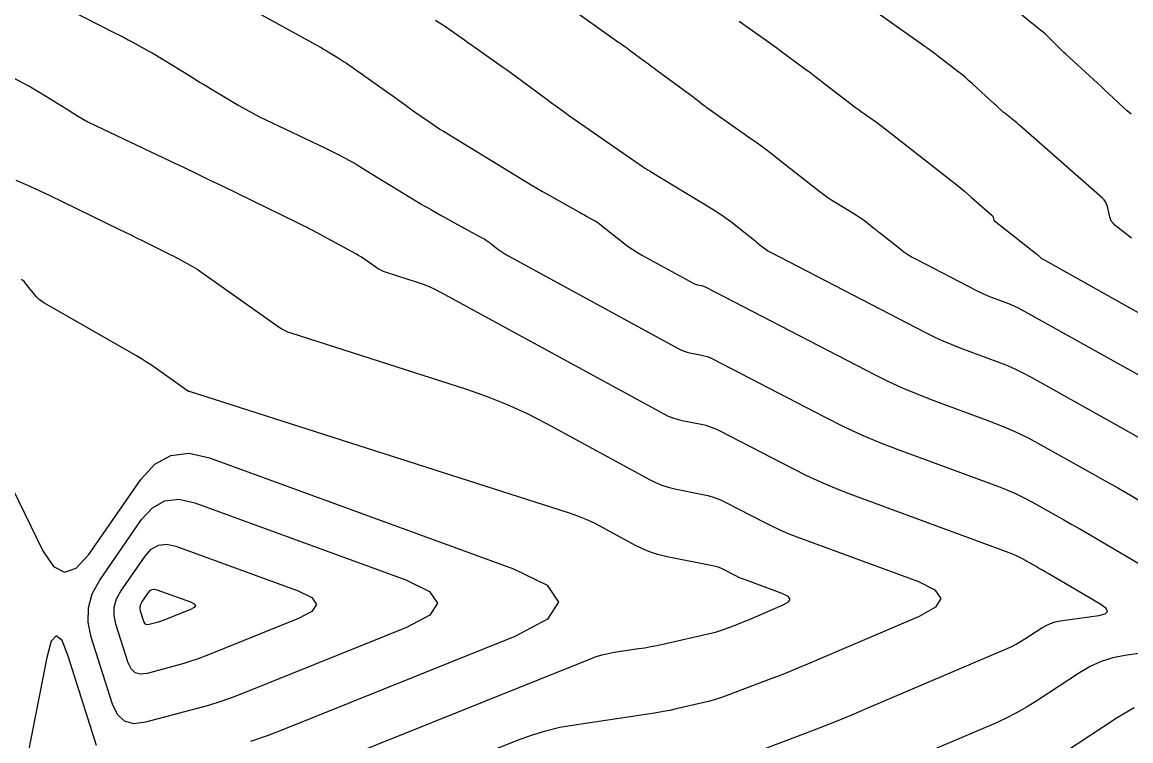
# Model space of a CAD drawing. Extents: x 1354696 to 1366163, y 660729 to 670380.
# Drawn here: x 1361777 to 1361830, y 664835 to 664869.3 of the extents above; entities that cross this region are included whole.
import ezdxf

# ---------------------------------------------------------------- set-up
doc = ezdxf.new("R2010")
doc.units = 0
doc.layers.add('R_Contours', color=7, linetype='Continuous')

msp = doc.modelspace()

# ---------------------------------------------------------------- linework, layer by layer
at = {"layer": 'R_Contours'}
for points in [[(1361830.014, 664864.933), (1361829.831, 664865.094), (1361829.652, 664865.259), (1361828.94, 664865.925), (1361828.762, 664866.092), (1361828.583, 664866.258), (1361828.404, 664866.423), (1361828.225, 664866.588), (1361826.902, 664867.799), (1361826.801, 664867.893), (1361826.701, 664867.988), (1361826.603, 664868.083), (1361826.505, 664868.181), (1361826.117, 664868.571), (1361826.018, 664868.667), (1361825.918, 664868.761), (1361825.815, 664868.852), (1361825.709, 664868.94), (1361823.164, 664871.012)], [(1361778.235, 664870.486), (1361781.518, 664868.799), (1361781.712, 664868.699), (1361781.905, 664868.597), (1361782.097, 664868.494), (1361782.288, 664868.391), (1361783.053, 664867.972), (1361783.243, 664867.866), (1361783.432, 664867.758), (1361783.619, 664867.647), (1361783.805, 664867.533), (1361784.993, 664866.795), (1361785.253, 664866.635), (1361785.514, 664866.475), (1361785.776, 664866.317), (1361786.038, 664866.16), (1361787.39, 664865.354), (1361787.704, 664865.171), (1361788.023, 664864.996), (1361788.346, 664864.828), (1361788.673, 664864.668), (1361791.495, 664863.327), (1361792, 664863.079), (1361792.499, 664862.817), (1361792.99, 664862.543), (1361793.475, 664862.255), (1361796.132, 664860.63), (1361796.246, 664860.561), (1361796.361, 664860.493), (1361796.476, 664860.427), (1361796.592, 664860.361), (1361797.057, 664860.1), (1361797.173, 664860.035), (1361797.29, 664859.971), (1361797.406, 664859.906), (1361797.523, 664859.842), (1361799.033, 664859.019), (1361799.132, 664858.963), (1361799.227, 664858.903), (1361799.32, 664858.838), (1361799.411, 664858.77), (1361799.767, 664858.488), (1361799.857, 664858.42), (1361799.95, 664858.355), (1361800.046, 664858.295), (1361800.144, 664858.238), (1361808.415, 664853.728), (1361808.539, 664853.666), (1361808.668, 664853.614), (1361808.8, 664853.572), (1361808.936, 664853.54), (1361809.485, 664853.431), (1361809.621, 664853.399), (1361809.754, 664853.358), (1361809.883, 664853.308), (1361810.009, 664853.248), (1361815.371, 664850.473), (1361816.25, 664850.035), (1361817.142, 664849.625), (1361818.047, 664849.242), (1361818.963, 664848.887), (1361823.676, 664847.146), (1361824.084, 664846.986), (1361824.486, 664846.81), (1361824.88, 664846.619), (1361825.266, 664846.413), (1361826.8, 664845.556), (1361827.182, 664845.341), (1361827.564, 664845.123), (1361827.944, 664844.903), (1361828.323, 664844.682), (1361834.569, 664841)], [(1361788.15, 664869.855), (1361791.221, 664868.175), (1361791.252, 664868.158), (1361791.283, 664868.14), (1361791.313, 664868.123), (1361791.343, 664868.104), (1361791.463, 664868.03), (1361791.493, 664868.011), (1361791.523, 664867.993), (1361791.553, 664867.975), (1361791.583, 664867.957), (1361792.129, 664867.631), (1361792.229, 664867.57), (1361792.328, 664867.507), (1361792.426, 664867.442), (1361792.523, 664867.375), (1361794.708, 664865.837), (1361794.793, 664865.776), (1361794.877, 664865.716), (1361794.961, 664865.655), (1361795.045, 664865.593), (1361795.379, 664865.345), (1361795.462, 664865.283), (1361795.546, 664865.222), (1361795.631, 664865.162), (1361795.716, 664865.102), (1361796.505, 664864.551), (1361796.666, 664864.441), (1361796.828, 664864.333), (1361796.992, 664864.227), (1361797.158, 664864.124), (1361801.072, 664861.731), (1361801.347, 664861.565), (1361801.623, 664861.401), (1361801.901, 664861.24), (1361802.18, 664861.081), (1361803.706, 664860.226), (1361803.784, 664860.183), (1361803.863, 664860.139), (1361803.941, 664860.096), (1361804.019, 664860.053), (1361804.333, 664859.882), (1361804.411, 664859.838), (1361804.486, 664859.79), (1361804.56, 664859.739), (1361804.631, 664859.685), (1361805.767, 664858.786), (1361805.983, 664858.623), (1361806.205, 664858.469), (1361806.433, 664858.325), (1361806.668, 664858.19), (1361809.118, 664856.854), (1361809.162, 664856.832), (1361809.206, 664856.814), (1361809.252, 664856.8), (1361809.298, 664856.789), (1361809.488, 664856.751), (1361809.535, 664856.74), (1361809.581, 664856.726), (1361809.626, 664856.709), (1361809.669, 664856.688), (1361817.782, 664852.49), (1361818.428, 664852.168), (1361819.083, 664851.867), (1361819.747, 664851.586), (1361820.42, 664851.325), (1361823.169, 664850.309), (1361823.821, 664850.054), (1361824.462, 664849.774), (1361825.091, 664849.469), (1361825.709, 664849.139), (1361828.157, 664847.771), (1361828.768, 664847.427), (1361829.376, 664847.079), (1361829.983, 664846.729), (1361830.588, 664846.374)], [(1361803.043, 664870.145), (1361805.546, 664868.37), (1361805.588, 664868.341), (1361805.629, 664868.312), (1361805.67, 664868.283), (1361805.711, 664868.254), (1361805.875, 664868.138), (1361805.916, 664868.109), (1361805.957, 664868.079), (1361805.998, 664868.05), (1361806.038, 664868.02), (1361806.809, 664867.447), (1361806.951, 664867.342), (1361807.093, 664867.237), (1361807.235, 664867.131), (1361807.377, 664867.026), (1361809.021, 664865.812), (1361809.091, 664865.759), (1361809.161, 664865.707), (1361809.231, 664865.654), (1361809.3, 664865.601), (1361809.576, 664865.387), (1361809.646, 664865.334), (1361809.716, 664865.281), (1361809.787, 664865.23), (1361809.858, 664865.179), (1361811.804, 664863.812), (1361812.151, 664863.565), (1361812.494, 664863.314), (1361812.833, 664863.057), (1361813.169, 664862.796), (1361815.154, 664861.233), (1361815.336, 664861.094), (1361815.523, 664860.96), (1361815.714, 664860.833), (1361815.908, 664860.711), (1361816.891, 664860.118), (1361816.989, 664860.057), (1361817.085, 664859.992), (1361817.179, 664859.925), (1361817.27, 664859.855), (1361817.633, 664859.567), (1361817.724, 664859.495), (1361817.815, 664859.423), (1361817.906, 664859.351), (1361817.996, 664859.279), (1361818.959, 664858.514), (1361819.153, 664858.368), (1361819.353, 664858.231), (1361819.56, 664858.104), (1361819.773, 664857.988), (1361822.604, 664856.522), (1361822.782, 664856.434), (1361822.963, 664856.35), (1361823.146, 664856.273), (1361823.332, 664856.201), (1361824.08, 664855.925), (1361824.266, 664855.852), (1361824.448, 664855.772), (1361824.627, 664855.686), (1361824.802, 664855.592), (1361830.934, 664852.164)], [(1361830.038, 664859.014), (1361829.242, 664859.643), (1361829.153, 664859.725), (1361829.082, 664859.818), (1361829.029, 664859.923), (1361828.993, 664860.038), (1361828.883, 664860.521), (1361828.847, 664860.637), (1361828.795, 664860.743), (1361828.726, 664860.839), (1361828.642, 664860.926), (1361824.712, 664864.384), (1361824.633, 664864.452), (1361824.554, 664864.519), (1361824.474, 664864.585), (1361824.393, 664864.65), (1361823.992, 664864.965), (1361823.948, 664865.001), (1361823.905, 664865.037), (1361823.863, 664865.074), (1361823.822, 664865.112), (1361823.658, 664865.265), (1361823.617, 664865.304), (1361823.576, 664865.342), (1361823.534, 664865.38), (1361823.493, 664865.418), (1361822.418, 664866.402), (1361822.251, 664866.552), (1361822.081, 664866.699), (1361821.907, 664866.842), (1361821.731, 664866.981), (1361820.761, 664867.731), (1361820.712, 664867.769), (1361820.664, 664867.806), (1361820.614, 664867.843), (1361820.565, 664867.88), (1361820.367, 664868.026), (1361820.317, 664868.063), (1361820.268, 664868.099), (1361820.218, 664868.135), (1361820.168, 664868.17), (1361817.659, 664869.947)], [(1361796.788, 664869.433), (1361796.964, 664869.321), (1361797.138, 664869.207), (1361797.311, 664869.09), (1361797.482, 664868.971), (1361798.163, 664868.488), (1361798.333, 664868.368), (1361798.503, 664868.247), (1361798.673, 664868.127), (1361798.844, 664868.007), (1361799.939, 664867.235), (1361800.178, 664867.066), (1361800.416, 664866.895), (1361800.652, 664866.723), (1361800.888, 664866.549), (1361802.046, 664865.688), (1361802.318, 664865.487), (1361802.592, 664865.289), (1361802.867, 664865.092), (1361803.144, 664864.897), (1361806.721, 664862.401), (1361806.736, 664862.39), (1361806.752, 664862.379), (1361806.768, 664862.369), (1361806.784, 664862.359), (1361806.848, 664862.32), (1361806.864, 664862.31), (1361806.881, 664862.301), (1361806.897, 664862.291), (1361806.913, 664862.282), (1361806.988, 664862.24), (1361807.006, 664862.229), (1361807.024, 664862.219), (1361807.042, 664862.209), (1361807.06, 664862.198), (1361810, 664860.423), (1361810.229, 664860.28), (1361810.453, 664860.129), (1361810.673, 664859.972), (1361810.887, 664859.807), (1361812.038, 664858.896), (1361812.099, 664858.847), (1361812.16, 664858.799), (1361812.221, 664858.75), (1361812.282, 664858.701), (1361812.527, 664858.507), (1361812.589, 664858.46), (1361812.653, 664858.416), (1361812.72, 664858.376), (1361812.788, 664858.338), (1361820.193, 664854.506), (1361820.605, 664854.301), (1361821.023, 664854.109), (1361821.447, 664853.929), (1361821.876, 664853.763), (1361823.605, 664853.124), (1361824.033, 664852.956), (1361824.454, 664852.772), (1361824.868, 664852.572), (1361825.274, 664852.355), (1361829.513, 664849.985), (1361830.353, 664849.513)], [(1361811.295, 664869.383), (1361811.457, 664869.267), (1361811.62, 664869.15), (1361811.783, 664869.035), (1361811.946, 664868.919), (1361812.599, 664868.456), (1361812.762, 664868.34), (1361812.925, 664868.224), (1361813.086, 664868.106), (1361813.248, 664867.988), (1361814.416, 664867.124), (1361814.664, 664866.94), (1361814.911, 664866.754), (1361815.157, 664866.568), (1361815.401, 664866.379), (1361816.706, 664865.37), (1361816.845, 664865.263), (1361816.986, 664865.158), (1361817.128, 664865.055), (1361817.27, 664864.954), (1361817.844, 664864.55), (1361817.987, 664864.449), (1361818.128, 664864.345), (1361818.268, 664864.239), (1361818.407, 664864.132), (1361821.698, 664861.539), (1361821.875, 664861.398), (1361822.049, 664861.255), (1361822.222, 664861.109), (1361822.393, 664860.961), (1361823.373, 664860.098), (1361823.39, 664860.081), (1361823.404, 664860.062), (1361823.414, 664860.04), (1361823.421, 664860.017), (1361823.443, 664859.92), (1361823.451, 664859.896), (1361823.461, 664859.875), (1361823.476, 664859.857), (1361823.494, 664859.84), (1361825.516, 664858.243), (1361825.539, 664858.225), (1361825.561, 664858.206), (1361825.583, 664858.187), (1361825.604, 664858.167), (1361825.687, 664858.087), (1361825.709, 664858.068), (1361825.731, 664858.05), (1361825.755, 664858.033), (1361825.78, 664858.019), (1361833.337, 664853.794)], [(1361810.428, 664833.83), (1361814.461, 664835.364), (1361815.201, 664835.65), (1361815.939, 664835.944), (1361816.673, 664836.245), (1361817.405, 664836.553), (1361824.098, 664839.412), (1361824.317, 664839.511), (1361824.53, 664839.62), (1361824.738, 664839.738), (1361824.942, 664839.865), (1361825.744, 664840.393), (1361825.95, 664840.513), (1361826.164, 664840.609), (1361826.388, 664840.68), (1361826.622, 664840.726), (1361828.476, 664840.993), (1361828.773, 664841.067), (1361828.889, 664841.177), (1361828.824, 664841.323), (1361828.576, 664841.504), (1361826.057, 664842.989), (1361825.904, 664843.078), (1361825.751, 664843.167), (1361825.597, 664843.255), (1361825.443, 664843.341), (1361824.824, 664843.687), (1361824.668, 664843.77), (1361824.509, 664843.847), (1361824.347, 664843.918), (1361824.183, 664843.983), (1361816.553, 664846.802), (1361815.867, 664847.068), (1361815.19, 664847.354), (1361814.522, 664847.662), (1361813.863, 664847.99), (1361810.349, 664849.808), (1361810.14, 664849.907), (1361809.926, 664849.99), (1361809.707, 664850.058), (1361809.482, 664850.111), (1361808.573, 664850.291), (1361808.348, 664850.344), (1361808.13, 664850.414), (1361807.917, 664850.5), (1361807.711, 664850.603), (1361797.041, 664856.421), (1361796.768, 664856.562), (1361796.49, 664856.689), (1361796.206, 664856.802), (1361795.917, 664856.903), (1361794.435, 664857.377), (1361794.301, 664857.425), (1361794.171, 664857.484), (1361794.047, 664857.552), (1361793.927, 664857.63), (1361793.459, 664857.962), (1361793.34, 664858.043), (1361793.22, 664858.12), (1361793.097, 664858.194), (1361792.972, 664858.264), (1361790.885, 664859.392), (1361790.826, 664859.424), (1361790.766, 664859.456), (1361790.706, 664859.486), (1361790.646, 664859.517), (1361790.405, 664859.637), (1361790.345, 664859.667), (1361790.284, 664859.697), (1361790.224, 664859.726), (1361790.163, 664859.756), (1361786.603, 664861.492), (1361785.989, 664861.791), (1361785.374, 664862.088), (1361784.758, 664862.383), (1361784.142, 664862.677), (1361780.253, 664864.525), (1361780.175, 664864.563), (1361780.098, 664864.603), (1361780.023, 664864.644), (1361779.948, 664864.688), (1361779.651, 664864.865), (1361779.577, 664864.909), (1361779.503, 664864.954), (1361779.43, 664864.999), (1361779.356, 664865.044), (1361777.916, 664865.939), (1361777.718, 664866.06), (1361777.518, 664866.177), (1361777.317, 664866.292), (1361777.114, 664866.403), (1361776.034, 664866.983)], [(1361776.727, 664861.783), (1361777.286, 664861.541), (1361777.842, 664861.292), (1361778.394, 664861.036), (1361778.943, 664860.772), (1361781.692, 664859.432), (1361781.96, 664859.301), (1361782.228, 664859.169), (1361782.496, 664859.037), (1361782.763, 664858.904), (1361784.132, 664858.223), (1361784.25, 664858.164), (1361784.366, 664858.104), (1361784.483, 664858.043), (1361784.599, 664857.981), (1361785.061, 664857.731), (1361785.175, 664857.667), (1361785.287, 664857.6), (1361785.398, 664857.529), (1361785.506, 664857.455), (1361789.316, 664854.759), (1361789.445, 664854.675), (1361789.58, 664854.601), (1361789.72, 664854.538), (1361789.865, 664854.485), (1361798.265, 664851.797), (1361799.248, 664851.456), (1361800.212, 664851.071), (1361801.157, 664850.639), (1361802.082, 664850.163), (1361807.007, 664847.477), (1361807.295, 664847.334), (1361807.592, 664847.214), (1361807.896, 664847.116), (1361808.21, 664847.042), (1361809.479, 664846.791), (1361809.793, 664846.718), (1361810.099, 664846.623), (1361810.397, 664846.506), (1361810.689, 664846.368), (1361812.447, 664845.458), (1361812.838, 664845.263), (1361813.235, 664845.081), (1361813.638, 664844.91), (1361814.046, 664844.752), (1361819.851, 664842.607), (1361820.645, 664842.211), (1361820.917, 664841.801), (1361820.666, 664841.379), (1361819.893, 664840.943), (1361814.552, 664838.662), (1361814.117, 664838.478), (1361813.681, 664838.3), (1361813.242, 664838.125), (1361812.802, 664837.955), (1361810.754, 664837.176), (1361810.453, 664837.067), (1361810.15, 664836.97), (1361809.843, 664836.883), (1361809.533, 664836.806), (1361808.286, 664836.522), (1361807.974, 664836.454), (1361807.661, 664836.392), (1361807.346, 664836.336), (1361807.031, 664836.287), (1361803.427, 664835.754), (1361802.726, 664835.63), (1361802.037, 664835.465), (1361801.358, 664835.259), (1361800.69, 664835.013), (1361793.442, 664832.1)], [(1361791.524, 664833.837), (1361804.182, 664838.923), (1361804.459, 664839.025), (1361804.74, 664839.11), (1361805.025, 664839.178), (1361805.315, 664839.23), (1361806.484, 664839.403), (1361806.776, 664839.449), (1361807.067, 664839.5), (1361807.356, 664839.557), (1361807.645, 664839.62), (1361810.012, 664840.16), (1361810.157, 664840.196), (1361810.301, 664840.237), (1361810.443, 664840.282), (1361810.584, 664840.333), (1361811.144, 664840.546), (1361811.283, 664840.6), (1361811.422, 664840.655), (1361811.561, 664840.712), (1361811.699, 664840.77), (1361813.393, 664841.494), (1361813.639, 664841.632), (1361813.719, 664841.767), (1361813.632, 664841.896), (1361813.38, 664842.022), (1361811.538, 664842.703), (1361811.409, 664842.753), (1361811.281, 664842.807), (1361811.155, 664842.865), (1361811.031, 664842.927), (1361810.537, 664843.182), (1361810.412, 664843.242), (1361810.284, 664843.292), (1361810.153, 664843.332), (1361810.018, 664843.364), (1361807.847, 664843.793), (1361807.445, 664843.888), (1361807.054, 664844.013), (1361806.673, 664844.168), (1361806.303, 664844.352), (1361804.759, 664845.194), (1361804.376, 664845.391), (1361803.985, 664845.57), (1361803.586, 664845.729), (1361803.179, 664845.87), (1361785.023, 664851.681), (1361785.001, 664851.689), (1361784.979, 664851.699), (1361784.958, 664851.71), (1361784.938, 664851.724), (1361783.441, 664852.782), (1361783.21, 664852.942), (1361782.975, 664853.096), (1361782.736, 664853.244), (1361782.494, 664853.387), (1361778.104, 664855.905), (1361777.97, 664855.991), (1361777.846, 664856.088), (1361777.732, 664856.196), (1361777.628, 664856.316), (1361777.232, 664856.819), (1361777.127, 664856.938), (1361777.011, 664857.043)], [(1361775.143, 664849.966), (1361778.031, 664844.069), (1361778.526, 664843.326), (1361779.057, 664843.051), (1361779.623, 664843.244), (1361780.224, 664843.904), (1361782.699, 664847.482), (1361783.368, 664848.218), (1361784.137, 664848.637), (1361785.008, 664848.739), (1361785.979, 664848.525), (1361800.515, 664843.217), (1361802.112, 664842.432), (1361802.654, 664841.631), (1361802.138, 664840.812), (1361800.566, 664839.977), (1361789.607, 664835.573), (1361788.782, 664835.256), (1361787.949, 664834.964)], [(1361780.595, 664834.779), (1361779.24, 664839.045), (1361778.94, 664839.785), (1361778.668, 664840.022), (1361778.426, 664839.755), (1361778.212, 664838.986), (1361776.582, 664830.63)], [(1361834.319, 664839.735), (1361829.722, 664839.072), (1361829.144, 664838.957), (1361828.589, 664838.781), (1361828.057, 664838.544), (1361827.548, 664838.247), (1361825.557, 664836.938), (1361825.054, 664836.622), (1361824.537, 664836.329), (1361824.008, 664836.06), (1361823.467, 664835.815), (1361819.795, 664834.246)], [(1361830.164, 664836.575), (1361829.351, 664836.101), (1361825.519, 664833.58)]]:
    msp.add_lwpolyline(points, dxfattribs=at)
for points in [[(1361787.109, 664837.086), (1361786.523, 664836.881), (1361785.931, 664836.694), (1361785.332, 664836.524), (1361782.926, 664835.884), (1361782.377, 664835.818), (1361781.93, 664835.941), (1361781.587, 664836.251), (1361781.347, 664836.75), (1361780.331, 664839.949), (1361780.183, 664840.667), (1361780.201, 664841.36), (1361780.387, 664842.028), (1361780.739, 664842.671), (1361782.741, 664845.565), (1361783.258, 664846.135), (1361783.854, 664846.459), (1361784.528, 664846.538), (1361785.28, 664846.372), (1361795.367, 664842.689), (1361796.491, 664842.137), (1361796.872, 664841.573), (1361796.51, 664840.996), (1361795.403, 664840.408), (1361787.69, 664837.309)], [(1361785.437, 664838.916), (1361785.097, 664838.797), (1361784.754, 664838.688), (1361784.407, 664838.591), (1361783.014, 664838.22), (1361782.695, 664838.182), (1361782.437, 664838.252), (1361782.238, 664838.432), (1361782.099, 664838.721), (1361781.511, 664840.574), (1361781.425, 664840.99), (1361781.435, 664841.391), (1361781.543, 664841.778), (1361781.747, 664842.151), (1361782.906, 664843.827), (1361783.206, 664844.157), (1361783.551, 664844.345), (1361783.941, 664844.39), (1361784.377, 664844.294), (1361790.219, 664842.161), (1361790.87, 664841.841), (1361791.091, 664841.514), (1361790.881, 664841.181), (1361790.24, 664840.84), (1361785.773, 664839.045)], [(1361783.764, 664840.746), (1361783.671, 664840.713), (1361783.577, 664840.683), (1361783.482, 664840.657), (1361783.101, 664840.555), (1361783.014, 664840.545), (1361782.943, 664840.564), (1361782.889, 664840.613), (1361782.851, 664840.692), (1361782.69, 664841.199), (1361782.667, 664841.313), (1361782.669, 664841.423), (1361782.699, 664841.528), (1361782.755, 664841.63), (1361783.072, 664842.088), (1361783.154, 664842.179), (1361783.248, 664842.23), (1361783.355, 664842.243), (1361783.474, 664842.216), (1361785.071, 664841.633), (1361785.249, 664841.546), (1361785.31, 664841.456), (1361785.252, 664841.365), (1361785.077, 664841.272), (1361783.855, 664840.781)]]:
    msp.add_lwpolyline(points, close=True, dxfattribs=at)

doc.saveas('drawing.dxf')
